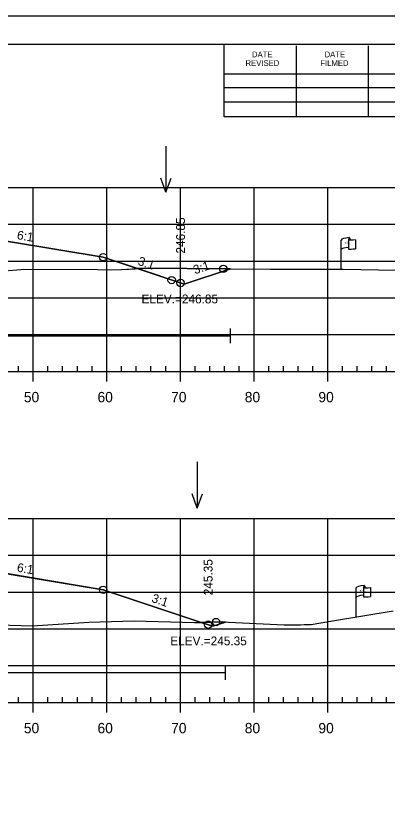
# Model space of a CAD drawing. Extents: x 1365647 to 1367999, y 387113 to 400173.
# Drawn here: x 1365941.7 to 1365992.2, y 392812.9 to 392919.5 of the extents above; entities that cross this region are included whole.
import ezdxf

# ---------------------------------------------------------------- set-up
doc = ezdxf.new("R2010")
doc.units = 0
for name, color, linetype in [('E_Existing ROW', 7, 'Continuous'), ('R_Axis', 7, 'Continuous'), ('R_Axis Annot', 7, 'Continuous'), ('R_Border', 7, 'Continuous'), ('R_Border Notes', 7, 'Continuous'), ('R_Contours', 7, 'Continuous'), ('R_Exist Surface', 7, 'Continuous'), ('R_Fin Surface', 7, 'Continuous'), ('R_Fin Surface Annot', 7, 'Continuous'), ('R_Grid', 7, 'Continuous'), ('R_No Plot', 7, 'Continuous'), ('R_Water', 7, 'Continuous'), ('R_Water Annot', 7, 'Continuous')]:
    doc.layers.add(name, color=color, linetype=linetype)

msp = doc.modelspace()

# ---------------------------------------------------------------- linework, layer by layer
at = {"layer": 'E_Existing ROW'}
for p, q in [((1365985.92, 392885.07), (1365985.92, 392889.02)), ((1365986.92, 392889.11), (1365986.92, 392889.1)), ((1365986.92, 392889.1), (1365986.92, 392887.87)), ((1365987.08, 392889.27), (1365987.08, 392889.03)), ((1365987.85, 392889.07), (1365987.85, 392887.83)), ((1365987.96, 392837.77), (1365987.96, 392841.73)), ((1365988.95, 392841.82), (1365988.95, 392841.81)), ((1365988.95, 392841.81), (1365988.95, 392840.58)), ((1365989.12, 392841.98), (1365989.12, 392841.74)), ((1365989.89, 392841.78), (1365989.89, 392840.54))]:
    msp.add_line(p, q, dxfattribs=at)
for centre, radius, start, end in [((1365986.99, 392889.11), 0.078, 88.6458, 274.2828), ((1365987, 392889.27), 0.0783, 263.0712, 93.9564), ((1365986.99, 392887.87), 0.0783, 180, 273.9564), ((1365989.04, 392841.98), 0.0783, 263.0712, 93.9564), ((1365989.03, 392841.82), 0.078, 88.6458, 274.2828), ((1365989.03, 392840.58), 0.0783, 180, 273.9564)]:
    msp.add_arc(centre, radius, start, end, dxfattribs=at)
for centre, major_axis, ratio, start_param, end_param in [((1365987.5, 392889.06), (-1.58, -0.04), 0.19887, 5.030368, 6.283185), ((1365988.21, 392889.18), (-1.23, -0.13), 0.052933, 0.159456, 1.268315), ((1365987.5, 392887.74), (-1.58, -0.04), 0.19887, 5.083035, 6.194897), ((1365988.21, 392887.94), (-1.23, -0.13), 0.052933, 0.159456, 1.268315), ((1365989.54, 392841.77), (-1.58, -0.04), 0.19887, 5.030368, 6.283185), ((1365990.25, 392841.88), (-1.23, -0.13), 0.052933, 0.159456, 1.268315), ((1365989.53, 392840.45), (-1.58, -0.04), 0.19887, 5.083035, 6.194897), ((1365990.25, 392840.64), (-1.23, -0.13), 0.052933, 0.159456, 1.268315)]:
    msp.add_ellipse(centre, major_axis=major_axis, ratio=ratio, start_param=start_param, end_param=end_param, dxfattribs=at)
at = {"layer": 'R_Axis'}
for p, q in [((1365942.09, 392871.17), (1365942.09, 392871.87)), ((1365946.09, 392871.17), (1365946.09, 392871.87)), ((1365948.09, 392871.17), (1365948.09, 392871.87)), ((1365950.09, 392871.17), (1365950.09, 392871.87)), ((1365952.09, 392871.17), (1365952.09, 392871.87)), ((1365956.09, 392871.17), (1365956.09, 392871.87)), ((1365958.09, 392871.17), (1365958.09, 392871.87)), ((1365960.09, 392871.17), (1365960.09, 392871.87)), ((1365962.09, 392871.17), (1365962.09, 392871.87)), ((1365966.09, 392871.17), (1365966.09, 392871.87)), ((1365968.09, 392871.17), (1365968.09, 392871.87)), ((1365970.09, 392871.17), (1365970.09, 392871.87)), ((1365972.09, 392871.17), (1365972.09, 392871.87)), ((1365976.09, 392871.17), (1365976.09, 392871.87)), ((1365978.09, 392871.17), (1365978.09, 392871.87)), ((1365980.09, 392871.17), (1365980.09, 392871.87)), ((1365982.09, 392871.17), (1365982.09, 392871.87)), ((1365986.09, 392871.17), (1365986.09, 392871.87)), ((1365988.09, 392871.17), (1365988.09, 392871.87)), ((1365990.09, 392871.17), (1365990.09, 392871.87)), ((1365992.09, 392871.17), (1365992.09, 392871.87)), ((1365749.09, 392871.17), (1366039.09, 392871.17)), ((1365944.09, 392869.77), (1365944.09, 392871.17)), ((1365954.09, 392869.77), (1365954.09, 392871.17)), ((1365964.09, 392869.77), (1365964.09, 392871.17)), ((1365974.09, 392869.77), (1365974.09, 392871.17)), ((1365984.09, 392869.77), (1365984.09, 392871.17)), ((1365749.09, 392826.17), (1366039.09, 392826.17)), ((1365942.09, 392826.17), (1365942.09, 392826.87)), ((1365944.09, 392824.77), (1365944.09, 392826.17)), ((1365946.09, 392826.17), (1365946.09, 392826.87)), ((1365948.09, 392826.17), (1365948.09, 392826.87)), ((1365950.09, 392826.17), (1365950.09, 392826.87)), ((1365952.09, 392826.17), (1365952.09, 392826.87)), ((1365954.09, 392824.77), (1365954.09, 392826.17)), ((1365956.09, 392826.17), (1365956.09, 392826.87)), ((1365958.09, 392826.17), (1365958.09, 392826.87)), ((1365960.09, 392826.17), (1365960.09, 392826.87)), ((1365962.09, 392826.17), (1365962.09, 392826.87)), ((1365964.09, 392824.77), (1365964.09, 392826.17)), ((1365966.09, 392826.17), (1365966.09, 392826.87)), ((1365968.09, 392826.17), (1365968.09, 392826.87)), ((1365970.09, 392826.17), (1365970.09, 392826.87)), ((1365972.09, 392826.17), (1365972.09, 392826.87)), ((1365974.09, 392824.77), (1365974.09, 392826.17)), ((1365976.09, 392826.17), (1365976.09, 392826.87)), ((1365978.09, 392826.17), (1365978.09, 392826.87)), ((1365980.09, 392826.17), (1365980.09, 392826.87)), ((1365982.09, 392826.17), (1365982.09, 392826.87)), ((1365984.09, 392824.77), (1365984.09, 392826.17)), ((1365986.09, 392826.17), (1365986.09, 392826.87)), ((1365988.09, 392826.17), (1365988.09, 392826.87)), ((1365990.09, 392826.17), (1365990.09, 392826.87)), ((1365992.09, 392826.17), (1365992.09, 392826.87))]:
    msp.add_line(p, q, dxfattribs=at)
at = {"layer": 'R_Border'}
for p, q in [((1365736.09, 392915.63), (1366052.27, 392915.63)), ((1365970.01, 392905.75), (1365970.01, 392915.63)), ((1365979.87, 392905.75), (1365979.87, 392915.43)), ((1365989.63, 392905.75), (1365989.63, 392915.43)), ((1365970.01, 392911.61), (1366009.17, 392911.61)), ((1365970.01, 392909.75), (1366009.17, 392909.75)), ((1365970.01, 392905.75), (1365970.01, 392907.81)), ((1365970.01, 392907.81), (1366009.17, 392907.81)), ((1366052.27, 392905.75), (1365970.01, 392905.75))]:
    msp.add_line(p, q, dxfattribs=at)
at = {"layer": 'R_Contours'}
for p, q in [((1365958.26, 392885.13), (1365964.6, 392883.01)), ((1365964.6, 392883.01), (1365970.88, 392885.11)), ((1365966.9, 392837.04), (1365968.49, 392836.52)), ((1365968.49, 392836.52), (1365970.2, 392837.09))]:
    msp.add_line(p, q, dxfattribs=at)
for points in [[(1365915.91, 392889.32), (1365916.47, 392889.24), (1365920.34, 392887.72), (1365922.35, 392886.92), (1365924.12, 392886.59), (1365935.74, 392884.47), (1365942.4, 392885.03), (1365942.81, 392885.05), (1365952.81, 392885.01), (1365954.64, 392884.97), (1365956.08, 392885.02), (1365958.26, 392885.13), (1365953.59, 392886.68), (1365940.72, 392888.83), (1365925.59, 392889.13)], [(1365958.26, 392885.13), (1365959.86, 392885.21), (1365970.14, 392885.11), (1365970.88, 392885.11), (1365964.6, 392883.01)], [(1365917.03, 392844.1), (1365917.49, 392843.81), (1365918.48, 392843.28), (1365919.33, 392842.62), (1365920.52, 392842.26), (1365921.01, 392841.76), (1365923.35, 392836.98), (1365933.36, 392836.88), (1365943.97, 392836.59), (1365950.28, 392836.98), (1365951.64, 392837.08), (1365957.79, 392837.23), (1365966.02, 392837.02), (1365966.9, 392837.04), (1365953.59, 392841.48), (1365940.72, 392843.63), (1365925.59, 392843.93)], [(1365966.9, 392837.04), (1365969.69, 392837.11), (1365970.2, 392837.09), (1365968.49, 392836.52)]]:
    msp.add_lwpolyline(points, close=True, dxfattribs=at)
for points in [[(1365970.88, 392885.11), (1365970.14, 392885.11), (1365959.86, 392885.21), (1365958.26, 392885.13)], [(1365970.2, 392837.09), (1365969.69, 392837.11), (1365966.9, 392837.04)]]:
    msp.add_lwpolyline(points, dxfattribs=at)
at = {"layer": 'R_Exist Surface'}
for points in [[(1365935.74, 392884.47), (1365942.4, 392885.03), (1365942.81, 392885.05), (1365952.81, 392885.01), (1365954.64, 392884.97), (1365956.08, 392885.02), (1365959.86, 392885.21), (1365970.14, 392885.11), (1365976.26, 392885.06), (1365986.19, 392885.07), (1365993.41, 392884.91), (1366002.97, 392884.88), (1366010.8, 392884.96), (1366020.34, 392884.79), (1366026.31, 392884.71), (1366031.71, 392884.6), (1366039.09, 392884.6)], [(1365933.36, 392836.88), (1365943.97, 392836.59), (1365950.28, 392836.98), (1365951.64, 392837.08), (1365957.79, 392837.23), (1365966.02, 392837.02), (1365969.69, 392837.11), (1365978.2, 392836.72), (1365980.4, 392836.73), (1365980.89, 392836.74), (1365981.85, 392836.74), (1365984.73, 392837.24), (1365992.99, 392838.6)]]:
    msp.add_lwpolyline(points, dxfattribs=at)
at = {"layer": 'R_Fin Surface'}
for points in [[(1365828.56, 392885.3), (1365829.51, 392884.99), (1365834.59, 392886.68), (1365847.47, 392888.83), (1365856.59, 392890.35), (1365862.59, 392890.59), (1365864.59, 392890.63), (1365894.09, 392891.22), (1365923.59, 392890.63), (1365925.59, 392890.59), (1365931.59, 392890.35), (1365940.72, 392888.83), (1365953.59, 392886.68), (1365964.6, 392883.01), (1365970.88, 392885.11)], [(1365830.77, 392885.41), (1365834.59, 392886.68), (1365852.3, 392889.63), (1365856.59, 392890.35), (1365862.59, 392890.59), (1365864.59, 392890.63), (1365894.09, 392891.22), (1365923.59, 392890.63), (1365925.59, 392890.59), (1365931.59, 392890.35), (1365935.89, 392889.63), (1365953.59, 392886.68), (1365958.26, 392885.13)], [(1365812.85, 392839.77), (1365819.68, 392837.5), (1365834.59, 392842.46), (1365845.71, 392844.32), (1365856.59, 392846.13), (1365862.59, 392846.11), (1365864.59, 392846.11), (1365894.09, 392846.02), (1365923.59, 392845.43), (1365925.59, 392845.39), (1365931.59, 392845.15), (1365940.72, 392843.63), (1365953.59, 392841.48), (1365968.49, 392836.52), (1365970.2, 392837.09)], [(1365823.53, 392838.78), (1365834.59, 392842.46), (1365850.54, 392845.12), (1365856.59, 392846.13), (1365862.59, 392846.11), (1365864.59, 392846.11), (1365894.09, 392846.02), (1365923.59, 392845.43), (1365925.59, 392845.39), (1365931.59, 392845.15), (1365935.89, 392844.43), (1365953.59, 392841.48), (1365966.9, 392837.04)]]:
    msp.add_lwpolyline(points, dxfattribs=at)
at = {"layer": 'R_Grid'}
for p, q in [((1365749.09, 392896.17), (1366039.09, 392896.17)), ((1365944.09, 392871.17), (1365944.09, 392896.17)), ((1365954.09, 392871.17), (1365954.09, 392896.17)), ((1365964.09, 392871.17), (1365964.09, 392896.17)), ((1365974.09, 392871.17), (1365974.09, 392896.17)), ((1365984.09, 392871.17), (1365984.09, 392896.17)), ((1365749.09, 392891.17), (1366039.09, 392891.17)), ((1365749.09, 392886.17), (1366039.09, 392886.17)), ((1365749.09, 392881.17), (1366039.09, 392881.17)), ((1365749.09, 392876.17), (1366039.09, 392876.17)), ((1365749.09, 392871.17), (1366039.09, 392871.17)), ((1365749.09, 392851.17), (1366039.09, 392851.17)), ((1365944.09, 392826.17), (1365944.09, 392851.17)), ((1365954.09, 392826.17), (1365954.09, 392851.17)), ((1365964.09, 392826.17), (1365964.09, 392851.17)), ((1365974.09, 392826.17), (1365974.09, 392851.17)), ((1365984.09, 392826.17), (1365984.09, 392851.17)), ((1365749.09, 392846.17), (1366039.09, 392846.17)), ((1365749.09, 392841.17), (1366039.09, 392841.17)), ((1365749.09, 392836.17), (1366039.09, 392836.17)), ((1365749.09, 392831.17), (1366039.09, 392831.17)), ((1365749.09, 392826.17), (1366039.09, 392826.17))]:
    msp.add_line(p, q, dxfattribs=at)
at = {"layer": 'R_No Plot'}
msp.add_line((1365723.69, 392919.52), (1366057.03, 392919.52), dxfattribs=at)
msp.add_lwpolyline([(1365723.69, 392919.52), (1366057.03, 392919.52), (1366057.03, 392706.18), (1365723.69, 392706.18)], close=True, dxfattribs=at)
for centre in [(1365953.59, 392886.68), (1365953.59, 392886.68), (1365953.59, 392886.68), (1365953.59, 392886.68), (1365953.59, 392886.68), (1365969.92, 392885.11), (1365969.92, 392885.11), (1365962.9, 392883.58), (1365962.9, 392883.58), (1365962.9, 392883.58), (1365964.11, 392883.18), (1365964.11, 392883.18), (1365953.59, 392841.48), (1365953.59, 392841.48), (1365953.59, 392841.48), (1365953.59, 392841.48), (1365953.59, 392841.48), (1365967.85, 392836.73), (1365967.85, 392836.73), (1365968.93, 392837.09), (1365968.93, 392837.09)]:
    msp.add_circle(centre, 0.5, dxfattribs=at)
at = {"layer": 'R_Water'}
for p, q in [((1365970.88, 392874.98), (1365970.88, 392876.98)), ((1365882.59, 392875.98), (1365970.88, 392875.98)), ((1365970.2, 392829.22), (1365970.2, 392831.22)), ((1365882.8, 392830.22), (1365970.2, 392830.22))]:
    msp.add_line(p, q, dxfattribs=at)
at = {"layer": 'R_Water Annot'}
for p, q in [((1365962.11, 392901.8), (1365962.11, 392895.52)), ((1365962.11, 392895.52), (1365961.41, 392897.44)), ((1365962.11, 392895.52), (1365962.81, 392897.44)), ((1365966.37, 392858.87), (1365966.37, 392852.59)), ((1365966.37, 392852.59), (1365965.67, 392854.51)), ((1365966.37, 392852.59), (1365967.07, 392854.51))]:
    msp.add_line(p, q, dxfattribs=at)

# ---------------------------------------------------------------- texts
at = {"layer": 'E_Existing ROW'}
for s, height, rotation, p in [('DWB 11-9-07', 0.001, 90, (1365987.08, 392889.03)), ('R ', 0.2, 9.9884, (1365986.44, 392888.52)), (' O', 0.2, 9.9884, (1365986.58, 392888.56)), ('W', 0.2, 351.1788, (1365986.91, 392888.39)), ('DWB 11-9-07', 0.001, 5.0717, (1365987.84, 392887.83)), ('DWB 11-9-07', 0.001, 90, (1365985.92, 392885.07)), ('R ', 0.2, 9.9884, (1365988.48, 392841.23)), (' O', 0.2, 9.9884, (1365988.62, 392841.27)), ('W', 0.2, 351.1788, (1365988.95, 392841.1)), ('DWB 11-9-07', 0.001, 90, (1365989.12, 392841.74)), ('DWB 11-9-07', 0.001, 5.0717, (1365989.88, 392840.54)), ('DWB 11-9-07', 0.001, 90, (1365987.96, 392837.77))]:
    msp.add_text(s, height=height, rotation=rotation, dxfattribs=at).set_placement(p)
at = {"layer": 'R_Axis Annot'}
for s, p in [('50', (1365942.83, 392866.97)), ('60', (1365952.83, 392866.97)), ('70', (1365962.83, 392866.97)), ('80', (1365972.83, 392866.97)), ('90', (1365982.83, 392866.97)), ('50', (1365942.83, 392821.97)), ('60', (1365952.83, 392821.97)), ('70', (1365962.83, 392821.97)), ('80', (1365972.83, 392821.97)), ('90', (1365982.83, 392821.97))]:
    msp.add_text(s, height=1.4, dxfattribs=at).set_placement(p)
at = {"layer": 'R_Border'}
for s, p in [('DATE', (1365973.81, 392913.87)), ('DATE', (1365983.67, 392913.87)), ('REVISED', (1365972.93, 392912.69)), ('FILMED', (1365983.09, 392912.69))]:
    msp.add_text(s, height=0.782, rotation=360, dxfattribs=at).set_placement(p)
at = {"layer": 'R_Border Notes'}
for s, p in [('ELEV.=246.85', (1365958.8, 392880.41)), ('ELEV.=245.35', (1365962.71, 392833.92))]:
    msp.add_text(s, height=1.2, dxfattribs=at).set_placement(p)
at = {"layer": 'R_Fin Surface Annot'}
for s, rotation, p in [('246.85', 90, (1365964.71, 392887.18)), ('6:1', 350.5377, (1365941.83, 392889.15)), ('3:1', 341.5651, (1365958.22, 392885.67)), ('3:1', 18.4349, (1365966.07, 392884.36)), ('245.35', 90, (1365968.45, 392840.73)), ('6:1', 350.5377, (1365941.83, 392843.95)), ('3:1', 341.5651, (1365960.09, 392839.84))]:
    msp.add_text(s, height=1.2, rotation=rotation, dxfattribs=at).set_placement(p)

doc.saveas('drawing.dxf')
